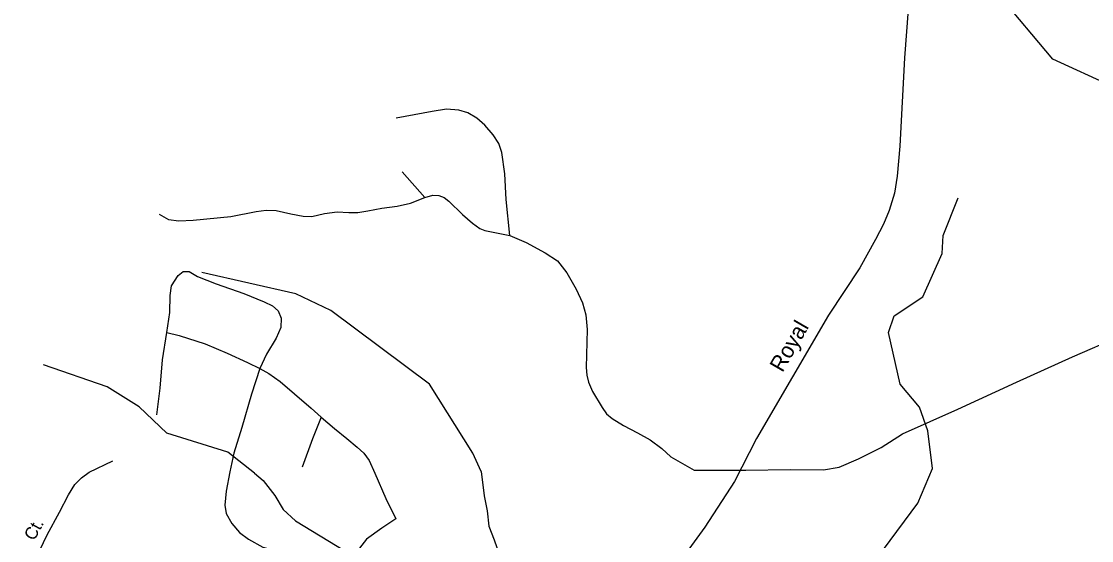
# Model space of a CAD drawing. Extents: x 2104537 to 2336408, y 34176 to 229611.
# Drawn here: x 2193268 to 2199712, y 91281 to 94408 of the extents above; entities that cross this region are included whole.
import ezdxf

# ---------------------------------------------------------------- set-up
doc = ezdxf.new("R2010")
doc.units = 0
for name, color, linetype in [('Exist Hydrographic Misc Water Feature', 7, 'Continuous'), ('Exist Road Non-System Type 51', 7, 'Continuous'), ('Exist Road Non-System Type 51 Label', 7, 'Continuous'), ('Exist Road Secondary Type 51 Attributed', 7, 'Continuous'), ('Exist Road Secondary Type 51 Label', 7, 'Continuous')]:
    doc.layers.add(name, color=color, linetype=linetype)

msp = doc.modelspace()

# ---------------------------------------------------------------- linework, layer by layer
at = {"layer": 'Exist Hydrographic Misc Water Feature'}
for points in [[(2200444.7, 91727.1), (2200478.7, 91868.1), (2200648.7, 92314.3), (2200656.7, 92471.6), (2200613.6, 92564.3), (2200577.7, 92971.8), (2200492.6, 93255.6), (2199837.7, 94016.2), (2199477.6, 94180.7), (2199150.6, 94570.8)], [(2198753.2, 91715.3), (2198726.7, 91941.3), (2198675.7, 92083.4), (2198558.6, 92223.5), (2198489.7, 92533.2), (2198522.7, 92634.2), (2198696.6, 92749), (2198811.6, 93009.2), (2198818.6, 93117.4), (2198908.6, 93345.2)], [(2196037.5, 91696.5), (2195987.2, 91806.6), (2195725.6, 92222.4), (2195130.5, 92667), (2194921.6, 92766.1), (2194354.6, 92895.2)], [(2194672.7, 91687.1), (2194511.7, 91812.8), (2194144.6, 91928.2), (2193976.7, 92085.6), (2193784.6, 92207.4), (2193400.5, 92339.6)], [(2196037.5, 91696.5), (2196055.1, 91550.8), (2196073.4, 91459), (2196082.4, 91367.5), (2196115.8, 91286.1), (2196145.3, 91198.5), (2196172.8, 91119), (2196205.4, 90993.5)], [(2197026.4, 89550.6), (2197061.7, 89654), (2197209.8, 89877.5), (2197225.8, 90021.5), (2197398.6, 90346.3), (2197538.7, 90497.8), (2198458.7, 91228), (2198665.6, 91506.2), (2198753.2, 91715.3)], [(2194672.7, 91687.1), (2194723.3, 91642.7), (2194794.5, 91552.2), (2194843.9, 91467.1), (2194919.1, 91400.5), (2195215.8, 91218.1), (2195363.5, 91120.9), (2195387.9, 91083.4), (2195408.8, 91031.7), (2195440.2, 90972.3), (2195468.7, 90936.8), (2195570, 90862.7), (2195641.9, 90850.1), (2195721.5, 90859.7), (2195816.8, 90873.6), (2195900.1, 90905.3), (2195979.2, 90932.9), (2196056.3, 90962.5), (2196127.9, 90979.9), (2196177.3, 90994.9), (2196205.4, 90993.5)]]:
    msp.add_lwpolyline(points, dxfattribs=at)
at = {"layer": 'Exist Road Non-System Type 51'}
msp.add_line((2195560.8, 93502.1), (2195698.3, 93347.6), dxfattribs=at)
for points in [[(2197630.7, 91704.3), (2197896.2, 91708.3), (2198098.6, 91707), (2198191.8, 91723.3), (2198307.8, 91772.6), (2198445.3, 91842.1), (2198572.6, 91923.3), (2198907.1, 92072.6), (2199259.7, 92235.8), (2199596.3, 92387.1), (2199883.1, 92511.8), (2200516.5, 92795.8), (2200601.6, 92854.5), (2200748.6, 92972.1), (2200907.4, 93091.4), (2201116.5, 93217.6), (2201424.8, 93384.5), (2201777.1, 93581.8), (2202121.3, 93753.3), (2202427.7, 93910.1), (2202893.7, 94134.3), (2203042.6, 94249.9), (2203284.7, 94454.2)], [(2196208.6, 93118.5), (2196186.5, 93334.2), (2196179, 93490.2), (2196161.8, 93617.8), (2196143.2, 93671.6), (2196108.8, 93725.4), (2196058, 93782.8), (2196011, 93824.8), (2195955.5, 93856), (2195901.3, 93873.5), (2195827.9, 93878.5), (2195741.4, 93865.7), (2195523.8, 93825.6)], [(2194097.3, 93246), (2194153.4, 93214.7), (2194216.6, 93207.2), (2194303.3, 93210.2), (2194529.4, 93232.4), (2194680.9, 93261.9), (2194741.1, 93270.3), (2194803.1, 93268.7), (2194891.2, 93247.7), (2194965.1, 93234.4), (2195017.3, 93232.8), (2195093, 93249.7), (2195169, 93260.3), (2195239.2, 93257), (2195293, 93257.6), (2195355.2, 93266.3), (2195439.2, 93283), (2195530.9, 93294), (2195610.6, 93312.5), (2195698.3, 93347.6)], [(2195698.3, 93347.6), (2195746.4, 93360.1), (2195782.1, 93358.4), (2195814.7, 93346.3), (2195842.5, 93324.8), (2195923.3, 93245.4), (2195984, 93192.1), (2196028.3, 93160.7), (2196058.3, 93149), (2196208.6, 93118.5)], [(2196208.6, 93118.5), (2196306.8, 93075.3), (2196421.5, 93014.7), (2196496.3, 92965), (2196553, 92893.7), (2196607.8, 92794.2), (2196646.6, 92712.4), (2196667.2, 92640.9), (2196674.4, 92552.8), (2196668.3, 92322.9), (2196672.6, 92277.9), (2196683.3, 92235), (2196707.8, 92179.1), (2196765, 92083.2), (2196791.2, 92044.3), (2196825.4, 92015.1), (2196893.8, 91973.1), (2196978.3, 91930.1), (2197054.8, 91886.7), (2197125, 91835.4), (2197177.9, 91785.9), (2197318.5, 91705.3), (2197630.7, 91704.3)], [(2194143.4, 92533.7), (2194161.9, 92654.3), (2194165, 92756.4), (2194171.2, 92815.2), (2194211.4, 92877), (2194242.3, 92901.8), (2194279.4, 92901.8), (2194328.9, 92870.9), (2194440.2, 92827.5), (2194607.1, 92768.8), (2194730.8, 92719.3), (2194780.3, 92694.5), (2194814.3, 92663.6), (2194832.8, 92620.3), (2194829.7, 92564.6), (2194801.9, 92499.7), (2194743.2, 92403.8), (2194703, 92317.2)], [(2194084.6, 92038.8), (2194103.2, 92199.6), (2194118.6, 92369.7), (2194143.4, 92533.7)], [(2194143.4, 92533.7), (2194217.6, 92515.1), (2194375.2, 92465.6), (2194508.2, 92410), (2194628.8, 92354.3), (2194703, 92317.2)], [(2194703, 92317.2), (2194653.5, 92162.5), (2194594.8, 91961.4), (2194548.4, 91806.8), (2194523.7, 91695.4), (2194502, 91577.9), (2194492.7, 91494.3), (2194502, 91444.9), (2194536, 91383), (2194582.4, 91330.4), (2194635, 91290.2), (2194721.5, 91240.7), (2194814.3, 91216), (2194888.5, 91181.9), (2195006, 91104.6), (2195074, 91045.8), (2195126.5, 90996.3), (2195172.9, 90946.8)], [(2194703, 92317.2), (2194758.6, 92286.2), (2194826.6, 92239.8), (2194913.2, 92165.6), (2195012.2, 92079), (2195074, 92023.3)], [(2195074, 92023.3), (2195021.4, 91893.4), (2194959.6, 91723.2)], [(2195074, 92023.3), (2195154.4, 91955.2), (2195228.6, 91896.5), (2195290.4, 91843.9), (2195330.6, 91806.8), (2195361.5, 91763.5), (2195395.5, 91686.1), (2195463.5, 91534.6), (2195522.3, 91410.8), (2195438.8, 91355.2), (2195346.1, 91290.2), (2195256.4, 91172.6), (2195200.7, 91064.4), (2195185.3, 91008.7), (2195172.9, 90946.8)], [(2193541.3, 90586.5), (2193546.7, 90683.9), (2193546.7, 90739.6), (2193528.1, 90782.9), (2193429.2, 90875.7), (2193268.4, 91079.9), (2193324.1, 91141.7), (2193355, 91178.8), (2193379.7, 91222.1), (2193423, 91314.9), (2193497.2, 91451), (2193552.8, 91556.2), (2193589.9, 91618.1), (2193630.1, 91658.3), (2193676.5, 91692.3), (2193818.7, 91760.4)]]:
    msp.add_lwpolyline(points, dxfattribs=at)
at = {"layer": 'Exist Road Secondary Type 51 Attributed'}
msp.add_lwpolyline([(2198606.5, 94480.1), (2198586, 94189), (2198558.1, 93655.8), (2198541.8, 93476.5), (2198525.5, 93374), (2198492.9, 93267.9), (2198458, 93186.4), (2198411.4, 93093.2), (2198316, 92923.3), (2198127, 92639.3), (2197695, 91895.9), (2197562.4, 91636.3), (2197383.9, 91362.4), (2197201.2, 91110.4)], dxfattribs=at)

# ---------------------------------------------------------------- texts
at = {"layer": 'Exist Road Non-System Type 51 Label'}
msp.add_text('Ct.', height=75, rotation=61.4013, dxfattribs=at).set_placement((2193345.2, 91275.2))
at = {"layer": 'Exist Road Secondary Type 51 Label'}
msp.add_text('Royal', height=95, rotation=59.96929, dxfattribs=at).set_placement((2197850.4, 92288.7))

doc.saveas('drawing.dxf')
